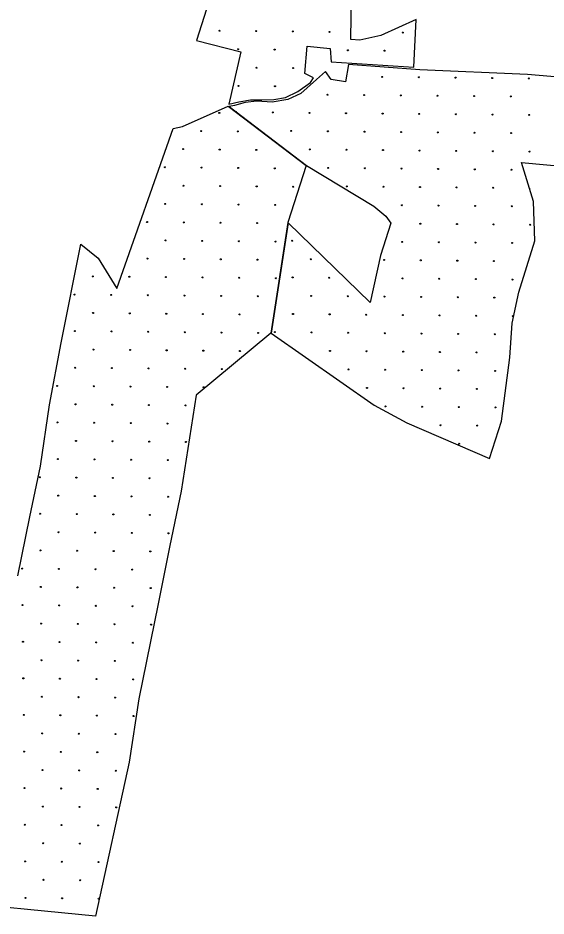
# Model space of a CAD drawing. Extents: x 1612280 to 1883141, y 560852 to 780851.
# Drawn here: x 1714875 to 1720418, y 632770 to 642204 of the extents above; entities that cross this region are included whole.
import ezdxf

# ---------------------------------------------------------------- set-up
doc = ezdxf.new("R2010")
doc.units = 0
doc.layers.add('DESIGN - EROSION CONTROL - Devices', color=7, linetype='Continuous')
doc.layers.add('DESIGN - SCRATCH - User 1', color=7, linetype='Continuous')

msp = doc.modelspace()

# ---------------------------------------------------------------- linework, layer by layer
at = {"layer": 'DESIGN - EROSION CONTROL - Devices'}
for centre in [(1716990.6, 642069.7), (1716990.6, 642069.7), (1717375.1, 642065.9), (1717375.1, 642065.9), (1717759.7, 642062.2), (1717759.7, 642062.2), (1718144.2, 642058.5), (1718144.2, 642058.5), (1718913.4, 642051), (1718913.4, 642051), (1717184.7, 641875.5), (1717184.7, 641875.5), (1717569.3, 641871.8), (1717569.3, 641871.8), (1718338.4, 641864.3), (1718338.4, 641864.3), (1718722.9, 641860.6), (1718722.9, 641860.6), (1717378.9, 641681.4), (1717378.9, 641681.4), (1717763.4, 641677.6), (1717763.4, 641677.6), (1718699, 641584.7), (1718699, 641584.7), (1719083.5, 641581), (1719083.5, 641581), (1719468.1, 641577.2), (1719468.1, 641577.2), (1719852.6, 641573.5), (1719852.6, 641573.5), (1720237.2, 641569.8), (1720237.2, 641569.8), (1717188.5, 641491), (1717188.5, 641491), (1717573, 641487.2), (1717573, 641487.2), (1718124, 641398), (1718124, 641398), (1718508.6, 641394.3), (1718508.6, 641394.3), (1718893.1, 641390.5), (1718893.1, 641390.5), (1719277.7, 641386.8), (1719277.7, 641386.8), (1719662.2, 641383.1), (1719662.2, 641383.1), (1720046.8, 641379.3), (1720046.8, 641379.3), (1716988.4, 641206.8), (1716988.4, 641206.8), (1717549, 641211.3), (1717549, 641211.3), (1717933.6, 641207.6), (1717933.6, 641207.6), (1718318.1, 641203.9), (1718318.1, 641203.9), (1718702.7, 641200.1), (1718702.7, 641200.1), (1719087.3, 641196.4), (1719087.3, 641196.4), (1719471.8, 641192.7), (1719471.8, 641192.7), (1719856.4, 641188.9), (1719856.4, 641188.9), (1720240.9, 641185.2), (1720240.9, 641185.2), (1716798, 641016.4), (1716798, 641016.4), (1717182.6, 641012.7), (1717182.6, 641012.7), (1717743.2, 641017.2), (1717743.2, 641017.2), (1718127.7, 641013.5), (1718127.7, 641013.5), (1718512.3, 641009.7), (1718512.3, 641009.7), (1718896.8, 641006), (1718896.8, 641006), (1719281.4, 641002.3), (1719281.4, 641002.3), (1719665.9, 640998.5), (1719665.9, 640998.5), (1720050.5, 640994.8), (1720050.5, 640994.8), (1716607.6, 640826), (1716607.6, 640826), (1716992.2, 640822.3), (1716992.2, 640822.3), (1717376.7, 640818.5), (1717376.7, 640818.5), (1717937.3, 640823.1), (1717937.3, 640823.1), (1718321.9, 640819.3), (1718321.9, 640819.3), (1718706.4, 640815.6), (1718706.4, 640815.6), (1719091, 640811.9), (1719091, 640811.9), (1719475.5, 640808.1), (1719475.5, 640808.1), (1719860.1, 640804.4), (1719860.1, 640804.4), (1720244.6, 640800.7), (1720244.6, 640800.7), (1716417.2, 640635.6), (1716417.2, 640635.6), (1716801.8, 640631.9), (1716801.8, 640631.9), (1717186.3, 640628.1), (1717186.3, 640628.1), (1717570.9, 640624.4), (1717570.9, 640624.4), (1718131.5, 640628.9), (1718131.5, 640628.9), (1718516, 640625.2), (1718516, 640625.2), (1718900.6, 640621.4), (1718900.6, 640621.4), (1719285.1, 640617.7), (1719285.1, 640617.7), (1719669.7, 640614), (1719669.7, 640614), (1720054.2, 640610.2), (1720054.2, 640610.2), (1716611.4, 640441.5), (1716611.4, 640441.5), (1716995.9, 640437.7), (1716995.9, 640437.7), (1717380.5, 640434), (1717380.5, 640434), (1717765, 640430.3), (1717765, 640430.3), (1718325.6, 640434.8), (1718325.6, 640434.8), (1718710.2, 640431), (1718710.2, 640431), (1719094.7, 640427.3), (1719094.7, 640427.3), (1719479.3, 640423.6), (1719479.3, 640423.6), (1719863.8, 640419.8), (1719863.8, 640419.8), (1716420.9, 640251.1), (1716420.9, 640251.1), (1716805.5, 640247.3), (1716805.5, 640247.3), (1717190.1, 640243.6), (1717190.1, 640243.6), (1717574.6, 640239.8), (1717574.6, 640239.8), (1718904.3, 640236.9), (1718904.3, 640236.9), (1719288.9, 640233.2), (1719288.9, 640233.2), (1719673.4, 640229.4), (1719673.4, 640229.4), (1720058, 640225.7), (1720058, 640225.7), (1716230.5, 640060.6), (1716230.5, 640060.6), (1716615.1, 640056.9), (1716615.1, 640056.9), (1716999.6, 640053.2), (1716999.6, 640053.2), (1717384.2, 640049.4), (1717384.2, 640049.4), (1719098.5, 640042.7), (1719098.5, 640042.7), (1719483, 640039), (1719483, 640039), (1719867.6, 640035.3), (1719867.6, 640035.3), (1720252.1, 640031.5), (1720252.1, 640031.5), (1716424.7, 639866.5), (1716424.7, 639866.5), (1716809.2, 639862.8), (1716809.2, 639862.8), (1717193.8, 639859), (1717193.8, 639859), (1717578.3, 639855.3), (1717578.3, 639855.3), (1717754.4, 639863.5), (1717754.4, 639863.5), (1718908, 639852.3), (1718908, 639852.3), (1719292.6, 639848.6), (1719292.6, 639848.6), (1719677.1, 639844.9), (1719677.1, 639844.9), (1720061.7, 639841.1), (1720061.7, 639841.1), (1716234.3, 639676.1), (1716234.3, 639676.1), (1716618.8, 639672.4), (1716618.8, 639672.4), (1717003.4, 639668.6), (1717003.4, 639668.6), (1717387.9, 639664.9), (1717387.9, 639664.9), (1717948.5, 639669.4), (1717948.5, 639669.4), (1718717.6, 639661.9), (1718717.6, 639661.9), (1719102.2, 639658.2), (1719102.2, 639658.2), (1719486.7, 639654.5), (1719486.7, 639654.5), (1719871.3, 639650.7), (1719871.3, 639650.7), (1715659.3, 639489.4), (1715659.3, 639489.4), (1716043.9, 639485.7), (1716043.9, 639485.7), (1716428.4, 639481.9), (1716428.4, 639481.9), (1716813, 639478.2), (1716813, 639478.2), (1717197.5, 639474.5), (1717197.5, 639474.5), (1717582.1, 639470.7), (1717582.1, 639470.7), (1717758.1, 639479), (1717758.1, 639479), (1718142.7, 639475.2), (1718142.7, 639475.2), (1718911.8, 639467.8), (1718911.8, 639467.8), (1719296.3, 639464), (1719296.3, 639464), (1719680.9, 639460.3), (1719680.9, 639460.3), (1720065.4, 639456.6), (1720065.4, 639456.6), (1715468.9, 639299), (1715468.9, 639299), (1715853.5, 639295.3), (1715853.5, 639295.3), (1716238, 639291.5), (1716238, 639291.5), (1716622.6, 639287.8), (1716622.6, 639287.8), (1717007.1, 639284.1), (1717007.1, 639284.1), (1717391.7, 639280.3), (1717391.7, 639280.3), (1717952.3, 639284.8), (1717952.3, 639284.8), (1718336.8, 639281.1), (1718336.8, 639281.1), (1718721.4, 639277.4), (1718721.4, 639277.4), (1719105.9, 639273.6), (1719105.9, 639273.6), (1719490.5, 639269.9), (1719490.5, 639269.9), (1719875, 639266.2), (1719875, 639266.2), (1715663, 639104.9), (1715663, 639104.9), (1716047.6, 639101.1), (1716047.6, 639101.1), (1716432.1, 639097.4), (1716432.1, 639097.4), (1716816.7, 639093.7), (1716816.7, 639093.7), (1717201.3, 639089.9), (1717201.3, 639089.9), (1717761.8, 639094.4), (1717761.8, 639094.4), (1718146.4, 639090.7), (1718146.4, 639090.7), (1718531, 639087), (1718531, 639087), (1718915.5, 639083.2), (1718915.5, 639083.2), (1719300.1, 639079.5), (1719300.1, 639079.5), (1719684.6, 639075.8), (1719684.6, 639075.8), (1720069.2, 639072), (1720069.2, 639072), (1715472.6, 638914.4), (1715472.6, 638914.4), (1715857.2, 638910.7), (1715857.2, 638910.7), (1716241.7, 638907), (1716241.7, 638907), (1716626.3, 638903.2), (1716626.3, 638903.2), (1717010.8, 638899.5), (1717010.8, 638899.5), (1717395.4, 638895.8), (1717395.4, 638895.8), (1717571.4, 638904), (1717571.4, 638904), (1717956, 638900.3), (1717956, 638900.3), (1718340.5, 638896.6), (1718340.5, 638896.6), (1718725.1, 638892.8), (1718725.1, 638892.8), (1719109.7, 638889.1), (1719109.7, 638889.1), (1719494.2, 638885.4), (1719494.2, 638885.4), (1719878.8, 638881.6), (1719878.8, 638881.6), (1715666.8, 638720.3), (1715666.8, 638720.3), (1716051.3, 638716.6), (1716051.3, 638716.6), (1716435.9, 638712.8), (1716435.9, 638712.8), (1716820.4, 638709.1), (1716820.4, 638709.1), (1717205, 638705.4), (1717205, 638705.4), (1718150.1, 638706.1), (1718150.1, 638706.1), (1718534.7, 638702.4), (1718534.7, 638702.4), (1718919.2, 638698.7), (1718919.2, 638698.7), (1719303.8, 638694.9), (1719303.8, 638694.9), (1719688.3, 638691.2), (1719688.3, 638691.2), (1715476.4, 638529.9), (1715476.4, 638529.9), (1715860.9, 638526.2), (1715860.9, 638526.2), (1716245.5, 638522.4), (1716245.5, 638522.4), (1716630, 638518.7), (1716630, 638518.7), (1717014.6, 638515), (1717014.6, 638515), (1718344.3, 638512), (1718344.3, 638512), (1718728.8, 638508.3), (1718728.8, 638508.3), (1719113.4, 638504.5), (1719113.4, 638504.5), (1719497.9, 638500.8), (1719497.9, 638500.8), (1719882.5, 638497.1), (1719882.5, 638497.1), (1715286, 638339.5), (1715286, 638339.5), (1715670.5, 638335.8), (1715670.5, 638335.8), (1716055.1, 638332), (1716055.1, 638332), (1716439.6, 638328.3), (1716439.6, 638328.3), (1716824.2, 638324.6), (1716824.2, 638324.6), (1718538.4, 638317.9), (1718538.4, 638317.9), (1718923, 638314.1), (1718923, 638314.1), (1719307.5, 638310.4), (1719307.5, 638310.4), (1719692.1, 638306.7), (1719692.1, 638306.7), (1715480.1, 638145.3), (1715480.1, 638145.3), (1715864.7, 638141.6), (1715864.7, 638141.6), (1716249.2, 638137.9), (1716249.2, 638137.9), (1716633.8, 638134.1), (1716633.8, 638134.1), (1718732.6, 638123.7), (1718732.6, 638123.7), (1719117.1, 638120), (1719117.1, 638120), (1719501.7, 638116.2), (1719501.7, 638116.2), (1719886.2, 638112.5), (1719886.2, 638112.5), (1715289.7, 637954.9), (1715289.7, 637954.9), (1715674.2, 637951.2), (1715674.2, 637951.2), (1716058.8, 637947.5), (1716058.8, 637947.5), (1716443.3, 637943.7), (1716443.3, 637943.7), (1719311.3, 637925.8), (1719311.3, 637925.8), (1719695.8, 637922.1), (1719695.8, 637922.1), (1715483.8, 637760.8), (1715483.8, 637760.8), (1715868.4, 637757.1), (1715868.4, 637757.1), (1716252.9, 637753.3), (1716252.9, 637753.3), (1716637.5, 637749.6), (1716637.5, 637749.6), (1719505.4, 637731.7), (1719505.4, 637731.7), (1715293.4, 637570.4), (1715293.4, 637570.4), (1715678, 637566.6), (1715678, 637566.6), (1716062.5, 637562.9), (1716062.5, 637562.9), (1716447.1, 637559.2), (1716447.1, 637559.2), (1715103, 637380), (1715103, 637380), (1715487.6, 637376.2), (1715487.6, 637376.2), (1715872.1, 637372.5), (1715872.1, 637372.5), (1716256.7, 637368.8), (1716256.7, 637368.8), (1715297.2, 637185.8), (1715297.2, 637185.8), (1715681.7, 637182.1), (1715681.7, 637182.1), (1716066.3, 637178.4), (1716066.3, 637178.4), (1716450.8, 637174.6), (1716450.8, 637174.6), (1715106.7, 636995.4), (1715106.7, 636995.4), (1715491.3, 636991.7), (1715491.3, 636991.7), (1715875.9, 636988), (1715875.9, 636988), (1716260.4, 636984.2), (1716260.4, 636984.2), (1715300.9, 636801.3), (1715300.9, 636801.3), (1715685.4, 636797.5), (1715685.4, 636797.5), (1716070, 636793.8), (1716070, 636793.8), (1716454.5, 636790.1), (1716454.5, 636790.1), (1715110.5, 636610.9), (1715110.5, 636610.9), (1715495, 636607.1), (1715495, 636607.1), (1715879.6, 636603.4), (1715879.6, 636603.4), (1716264.1, 636599.7), (1716264.1, 636599.7), (1714920.1, 636420.5), (1714920.1, 636420.5), (1715304.6, 636416.7), (1715304.6, 636416.7), (1715689.2, 636413), (1715689.2, 636413), (1716073.7, 636409.3), (1716073.7, 636409.3), (1715114.2, 636226.3), (1715114.2, 636226.3), (1715498.8, 636222.6), (1715498.8, 636222.6), (1715883.3, 636218.8), (1715883.3, 636218.8), (1716267.9, 636215.1), (1716267.9, 636215.1), (1714923.8, 636035.9), (1714923.8, 636035.9), (1715308.4, 636032.2), (1715308.4, 636032.2), (1715692.9, 636028.4), (1715692.9, 636028.4), (1716077.5, 636024.7), (1716077.5, 636024.7), (1715117.9, 635841.8), (1715117.9, 635841.8), (1715502.5, 635838), (1715502.5, 635838), (1715887.1, 635834.3), (1715887.1, 635834.3), (1716271.6, 635830.6), (1716271.6, 635830.6), (1714927.5, 635651.3), (1714927.5, 635651.3), (1715312.1, 635647.6), (1715312.1, 635647.6), (1715696.6, 635643.9), (1715696.6, 635643.9), (1716081.2, 635640.1), (1716081.2, 635640.1), (1715121.7, 635457.2), (1715121.7, 635457.2), (1715506.2, 635453.5), (1715506.2, 635453.5), (1715890.8, 635449.7), (1715890.8, 635449.7), (1714931.3, 635266.8), (1714931.3, 635266.8), (1715315.8, 635263.1), (1715315.8, 635263.1), (1715700.4, 635259.3), (1715700.4, 635259.3), (1716084.9, 635255.6), (1716084.9, 635255.6), (1715125.4, 635072.7), (1715125.4, 635072.7), (1715510, 635068.9), (1715510, 635068.9), (1715894.5, 635065.2), (1715894.5, 635065.2), (1714935, 634882.2), (1714935, 634882.2), (1715319.6, 634878.5), (1715319.6, 634878.5), (1715704.1, 634874.8), (1715704.1, 634874.8), (1716088.7, 634871), (1716088.7, 634871), (1715129.1, 634688.1), (1715129.1, 634688.1), (1715513.7, 634684.4), (1715513.7, 634684.4), (1715898.3, 634680.6), (1715898.3, 634680.6), (1714938.7, 634497.7), (1714938.7, 634497.7), (1715323.3, 634494), (1715323.3, 634494), (1715707.8, 634490.2), (1715707.8, 634490.2), (1715132.9, 634303.5), (1715132.9, 634303.5), (1715517.4, 634299.8), (1715517.4, 634299.8), (1715902, 634296.1), (1715902, 634296.1), (1714942.5, 634113.1), (1714942.5, 634113.1), (1715327, 634109.4), (1715327, 634109.4), (1715711.6, 634105.7), (1715711.6, 634105.7), (1715136.6, 633919), (1715136.6, 633919), (1715521.2, 633915.3), (1715521.2, 633915.3), (1715905.7, 633911.5), (1715905.7, 633911.5), (1714946.2, 633728.6), (1714946.2, 633728.6), (1715330.8, 633724.9), (1715330.8, 633724.9), (1715715.3, 633721.1), (1715715.3, 633721.1), (1715140.3, 633534.4), (1715140.3, 633534.4), (1715524.9, 633530.7), (1715524.9, 633530.7), (1714949.9, 633344), (1714949.9, 633344), (1715334.5, 633340.3), (1715334.5, 633340.3), (1715719, 633336.6), (1715719, 633336.6), (1715144.1, 633149.9), (1715144.1, 633149.9), (1715528.6, 633146.2), (1715528.6, 633146.2), (1714953.7, 632959.5), (1714953.7, 632959.5), (1715338.2, 632955.7), (1715338.2, 632955.7), (1715722.8, 632952), (1715722.8, 632952)]:
    msp.add_circle(centre, 5.28, dxfattribs=at)
for centre, start, end in [((1717164.5, 641215.1), 345.22303, 120.16247), ((1720248.4, 640416.1), 172.83292, 220.78919)]:
    msp.add_arc(centre, 5.28, start, end, dxfattribs=at)
at = {"layer": 'DESIGN - SCRATCH - User 1'}
for points in [[(1717909.2, 641906.7), (1718152.6, 641882.3), (1718160.7, 641744.3), (1719028.9, 641687.5), (1719053.3, 642186.8), (1718684.1, 642020.4), (1718465, 641971.7), (1718367.6, 641979.8), (1718375.7, 642462.9), (1718409.6, 642869.4)], [(1717909.2, 641906.7), (1718152.6, 641882.3), (1718160.7, 641744.3), (1719028.9, 641687.5), (1719053.3, 642186.8), (1718684.1, 642020.4), (1718465, 641971.7), (1718367.6, 641979.8), (1718375.7, 642462.9), (1718409.6, 642869.4)], [(1716958.4, 642630.4), (1716749.9, 641968.7), (1717214.3, 641847.3), (1717087.2, 641298.7)], [(1716958.4, 642630.4), (1716749.9, 641968.7), (1717214.3, 641847.3), (1717087.2, 641298.7)], [(1717976.4, 641574.7), (1717886.5, 641621.4), (1717909.2, 641906.7)], [(1717976.4, 641574.7), (1717886.5, 641621.4), (1717909.2, 641906.7)], [(1721776.5, 641910.9), (1721464.7, 641407.7), (1721000.8, 641525.1), (1720590.2, 641578.5), (1720222.3, 641610.5), (1719091.8, 641658.5), (1718343.8, 641716.9), (1718313.1, 641532.6), (1718164.1, 641558.9), (1718102.7, 641642.3), (1718009.3, 641557.5)], [(1721776.5, 641910.9), (1721464.7, 641407.7), (1721000.8, 641525.1), (1720590.2, 641578.5), (1720222.3, 641610.5), (1719091.8, 641658.5), (1718343.8, 641716.9), (1718313.1, 641532.6), (1718164.1, 641558.9), (1718102.7, 641642.3), (1718009.3, 641557.5)], [(1717087.2, 641298.7), (1717193.5, 641322.9), (1717314, 641344.3), (1717436, 641345.8), (1717559.5, 641347.3), (1717683.1, 641368.7), (1717812.7, 641431.3), (1717947, 641525.9), (1717976.4, 641574.7)], [(1717087.2, 641298.7), (1717193.5, 641322.9), (1717314, 641344.3), (1717436, 641345.8), (1717559.5, 641347.3), (1717683.1, 641368.7), (1717812.7, 641431.3), (1717947, 641525.9), (1717976.4, 641574.7)], [(1718009.3, 641557.5), (1717843.3, 641411.5), (1717706, 641348.9), (1717544.3, 641318.3), (1717382.6, 641330.6), (1717260.6, 641316.8), (1717147.7, 641286.3), (1717090.5, 641274)], [(1718009.3, 641557.5), (1717843.3, 641411.5), (1717706, 641348.9), (1717544.3, 641318.3), (1717382.6, 641330.6), (1717260.6, 641316.8), (1717147.7, 641286.3), (1717090.5, 641274)], [(1715912.7, 639360.6), (1716503.5, 641043.1), (1716601.6, 641063.8), (1717082.1, 641279)], [(1715912.7, 639360.6), (1716503.5, 641043.1), (1716601.6, 641063.8), (1717082.1, 641279)], [(1717082.8, 641279.3), (1717901.6, 640655.5)], [(1717082.8, 641279.3), (1717901.6, 640655.5)], [(1717090.5, 641274), (1717904.4, 640653.8)], [(1717090.5, 641274), (1717904.4, 640653.8)], [(1717901.4, 640654.8), (1717709.2, 640053.9)], [(1717901.4, 640654.8), (1717709.2, 640053.9)], [(1717904.4, 640653.8), (1718610.4, 640226.4), (1718736, 640122.6), (1718787.3, 640049.7)], [(1717904.4, 640653.8), (1718610.4, 640226.4), (1718736, 640122.6), (1718787.3, 640049.7)], [(1720299.8, 639863.4), (1720285.2, 640277.5), (1720161.9, 640685.7)], [(1720161.9, 640685.7), (1720728.9, 640631.9), (1720888.6, 640603.5), (1721185, 640508), (1721530.7, 640428.2), (1721965.3, 640287), (1722406.3, 640215.8), (1722779.7, 640209.7), (1723106.1, 640199.3), (1723608.8, 640178.1)], [(1720299.8, 639863.4), (1720285.2, 640277.5), (1720161.9, 640685.7)], [(1720161.9, 640685.7), (1720728.9, 640631.9), (1720888.6, 640603.5), (1721185, 640508), (1721530.7, 640428.2), (1721965.3, 640287), (1722406.3, 640215.8), (1722779.7, 640209.7), (1723106.1, 640199.3), (1723608.8, 640178.1)], [(1717709.2, 640053.9), (1717530.7, 638893.7)], [(1717709.2, 640053.9), (1717530.7, 638893.7)], [(1717709.9, 640053.2), (1717531.4, 638893.1)], [(1717709.9, 640053.2), (1717531.4, 638893.1)], [(1718573.2, 639216.7), (1717709.9, 640053.2)], [(1718573.2, 639216.7), (1717709.9, 640053.2)], [(1718787.3, 640049.7), (1718681.5, 639707.6), (1718573.2, 639216.7)], [(1718787.3, 640049.7), (1718681.5, 639707.6), (1718573.2, 639216.7)], [(1714875, 636345.2), (1714999.8, 636962.1), (1715110.9, 637496.4), (1715206.2, 638138.9), (1715328.3, 638791.8), (1715533.7, 639829.4), (1715716.1, 639679.3), (1715912.7, 639360.6)], [(1714875, 636345.2), (1714999.8, 636962.1), (1715110.9, 637496.4), (1715206.2, 638138.9), (1715328.3, 638791.8), (1715533.7, 639829.4), (1715716.1, 639679.3), (1715912.7, 639360.6)], [(1719824, 637575.9), (1719950.2, 637969.7), (1720036.6, 638636.4), (1720061, 638998.1), (1720132.8, 639323.7), (1720299.8, 639863.4)], [(1719824, 637575.9), (1719950.2, 637969.7), (1720036.6, 638636.4), (1720061, 638998.1), (1720132.8, 639323.7), (1720299.8, 639863.4)], [(1717530.7, 638893.7), (1716743.6, 638243), (1716588.2, 637233.3), (1716469.2, 636660.7), (1716345.2, 636047.9)], [(1717530.7, 638893.7), (1716743.6, 638243), (1716588.2, 637233.3), (1716469.2, 636660.7), (1716345.2, 636047.9)], [(1717531.4, 638893.1), (1718615.3, 638136.3), (1718956.6, 637949.6), (1719824, 637575.9)], [(1717531.4, 638893.1), (1718615.3, 638136.3), (1718956.6, 637949.6), (1719824, 637575.9)], [(1716345.3, 636048.5), (1716144.8, 635052.2), (1716043.5, 634384.4), (1715688.4, 632769.5)], [(1716345.3, 636048.5), (1716144.8, 635052.2), (1716043.5, 634384.4), (1715688.4, 632769.5)], [(1715688.4, 632769.5), (1714043.3, 632929.8)], [(1715688.4, 632769.5), (1714043.3, 632929.8)]]:
    msp.add_lwpolyline(points, dxfattribs=at)

doc.saveas('drawing.dxf')
